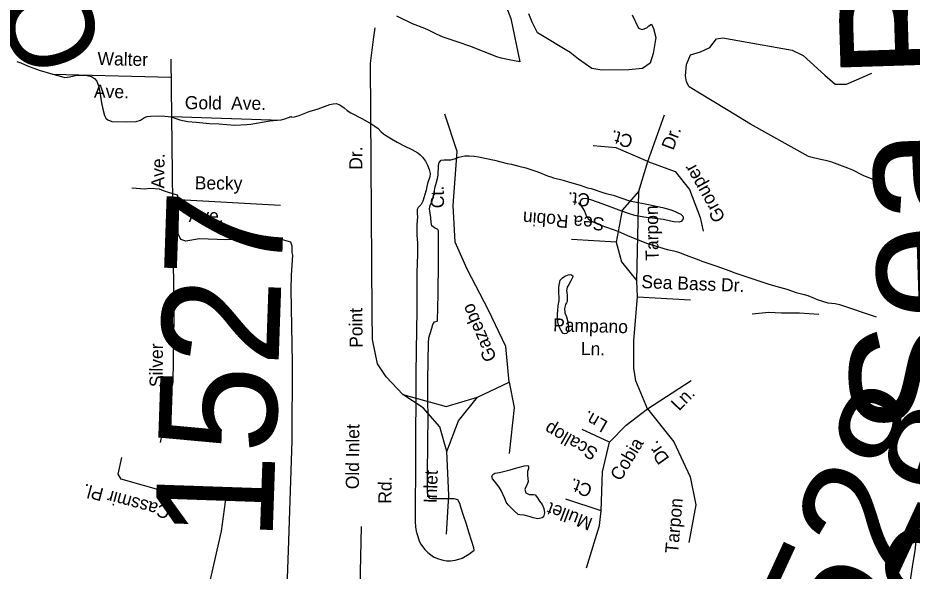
# Model space of a CAD drawing. Extents: x 2308163 to 2335412, y -96774 to 127732.
# Drawn here: x 2326312.3 to 2326403.4, y 123156.8 to 123213.2 of the extents above; entities that cross this region are included whole.
import ezdxf

# ---------------------------------------------------------------- set-up
doc = ezdxf.new("R2010")
doc.units = 0
for name, color, linetype in [('Old_Level_10', 7, 'Continuous'), ('Old_Level_21', 7, 'Continuous'), ('Old_Level_32', 7, 'Continuous'), ('Old_Level_35', 7, 'Continuous'), ('Old_Level_60', 7, 'Continuous'), ('Old_Level_61', 7, 'Continuous'), ('Old_Level_8', 7, 'Continuous'), ('Old_Level_9', 7, 'Continuous')]:
    doc.layers.add(name, color=color, linetype=linetype)

msp = doc.modelspace()

# ---------------------------------------------------------------- linework, layer by layer
at = {"layer": 'Old_Level_32'}
for points in [[(2326339.668, 123153.208), (2326339.863, 123158.853), (2326340.25, 123170.06), (2326340.277, 123178.013), (2326340.128, 123185.492), (2326340.178, 123186.946), (2326340.294, 123188.99), (2326340.258, 123189.264), (2326340.234, 123189.902), (2326340.112, 123190.315), (2326339.391, 123190.522), (2326338.848, 123190.632), (2326338.439, 123190.646), (2326338.119, 123190.612), (2326337.437, 123190.635), (2326333.473, 123190.544), (2326330.79, 123190.637), (2326329.417, 123190.411), (2326328.892, 123190.581), (2326328.608, 123191.167), (2326328.64, 123193.835), (2326328.655, 123194.29), (2326328.614, 123194.837), (2326328.588, 123194.99), (2326328.562, 123195.112), (2326328.202, 123195.215), (2326327.631, 123195.387), (2326327.121, 123195.556), (2326326.732, 123195.721), (2326325.733, 123195.786), (2326325.214, 123195.713), (2326323.882, 123195.819)], [(2326403.963, 123163.386), (2326403.942, 123162.13), (2326403.85, 123161.539), (2326403.905, 123160.47), (2326403.726, 123158.83), (2326403.495, 123157.436), (2326403.257, 123155.828), (2326402.83, 123154.959), (2326402.791, 123154.716), (2326402.567, 123154.419), (2326402.421, 123153.813), (2326402.224, 123153.306), (2326401.987, 123152.765), (2326398.861, 123145.959), (2326398.067, 123144.215), (2326397.346, 123142.804), (2326396.753, 123141.541), (2326395.494, 123138.713), (2326392.849, 123132.023)]]:
    msp.add_lwpolyline(points, dxfattribs=at)
at = {"layer": 'Old_Level_35'}
for points in [[(2326355.962, 123160.523), (2326356.217, 123164.504), (2326356.019, 123168.97), (2326355.282, 123171.46), (2326353.588, 123173.396), (2326351.521, 123174.758), (2326349.822, 123176.577), (2326348.928, 123177.898), (2326348.427, 123180.38), (2326348.402, 123183.08), (2326348.224, 123208.55), (2326348.544, 123211.003), (2326348.701, 123212.171)], [(2326326.833, 123169.859), (2326328.102, 123176.035), (2326328.216, 123182.72), (2326327.898, 123208.976)], [(2326315.799, 123207.439), (2326327.92, 123207.143)], [(2326327.968, 123203.147), (2326339.125, 123202.762)], [(2326362.368, 123176.027), (2326362.024, 123179.676), (2326360.273, 123183.374), (2326358.069, 123187.557), (2326356.872, 123190.298), (2326356.649, 123194.061), (2326357.074, 123199.561), (2326355.795, 123203.36)], [(2326376.46, 123173.311), (2326375.267, 123176.168), (2326375.077, 123177.466), (2326375.057, 123180.283), (2326375.445, 123184.729), (2326375.384, 123186.374), (2326375.582, 123195.52), (2326376.508, 123198.539), (2326378.199, 123203.292)], [(2326376.508, 123198.539), (2326373.269, 123199.941), (2326370.927, 123200.14)], [(2326376.508, 123198.539), (2326379.291, 123197.504), (2326380.755, 123195.693), (2326381.831, 123192.84), (2326382.134, 123191.421)], [(2326375.582, 123195.52), (2326373.871, 123193.584), (2326373.289, 123190.318), (2326373.807, 123188.306), (2326375.384, 123186.374)], [(2326328.071, 123194.696), (2326339.058, 123194.073)], [(2326373.289, 123190.318), (2326368.719, 123190.593)], [(2326375.445, 123184.729), (2326380.836, 123184.425)], [(2326393.918, 123182.948), (2326391.969, 123183.066), (2326390.118, 123183.079), (2326388.835, 123183.123), (2326387.133, 123182.976)], [(2326356.019, 123168.97), (2326357.183, 123172.098), (2326359.145, 123174.495), (2326362.368, 123176.027), (2326362.866, 123173.428), (2326362.352, 123168.752)], [(2326376.46, 123173.311), (2326380.905, 123176.209)], [(2326351.521, 123174.758), (2326355.942, 123173.549), (2326359.145, 123174.495)], [(2326372.586, 123169.924), (2326374.288, 123171.626), (2326376.46, 123173.311), (2326379.162, 123169.932), (2326380.8, 123166.355), (2326381.407, 123163.518), (2326380.687, 123159.67)], [(2326371.757, 123162.912), (2326371.894, 123166.897), (2326372.586, 123169.924), (2326369.811, 123171.193)], [(2326329.652, 123164.181), (2326322.822, 123166.118), (2326322.499, 123166.64), (2326322.864, 123168.355)], [(2326324.709, 123077.648), (2326323.504, 123079.732), (2326322.674, 123080.356), (2326320.829, 123091.056), (2326320.671, 123093.869), (2326320.545, 123097.617), (2326320.844, 123106.286), (2326320.75, 123108.501), (2326320.427, 123113.958), (2326320.075, 123118.565), (2326320.245, 123121.026), (2326321.18, 123123.462), (2326323.142, 123126.032), (2326324.591, 123128.534), (2326325.902, 123131.978), (2326327.479, 123138.22), (2326329.063, 123144.632), (2326331.221, 123152.896), (2326333.028, 123160.831), (2326333.641, 123165.31)], [(2326370.264, 123157.096), (2326371.587, 123161.392), (2326371.757, 123162.912), (2326368.157, 123164.092)], [(2326347.285, 123161.311), (2326347.042, 123150.444), (2326339.378, 123149.177), (2326339.224, 123141.014), (2326339.369, 123140.286), (2326339.78, 123139.846), (2326346.837, 123138.326), (2326347.042, 123150.444)]]:
    msp.add_lwpolyline(points, dxfattribs=at)
at = {"layer": 'Old_Level_60'}
for points in [[(2326312.188, 123208.729), (2326312.583, 123208.624), (2326313.273, 123208.295), (2326314.465, 123207.873), (2326315.835, 123207.45), (2326316.486, 123207.285), (2326317.063, 123207.118)], [(2326317.063, 123207.118), (2326317.526, 123207.163), (2326318.276, 123207.335), (2326318.854, 123207.351), (2326319.36, 123207.303), (2326319.769, 123207.202), (2326320.09, 123207.003), (2326320.334, 123206.721), (2326320.537, 123206.175), (2326320.677, 123205.423), (2326320.797, 123204.52), (2326320.94, 123203.895), (2326321.119, 123203.248), (2326321.263, 123202.969), (2326321.442, 123202.79), (2326321.871, 123202.618), (2326323.307, 123202.579), (2326324.337, 123202.629), (2326324.772, 123202.752), (2326325.18, 123203.027), (2326325.468, 123203.124), (2326325.807, 123203.168), (2326326.596, 123203.192), (2326327.276, 123203.168), (2326327.609, 123203.142), (2326327.924, 123203.085), (2326328.473, 123202.878), (2326328.775, 123202.791), (2326329.251, 123202.683), (2326329.603, 123202.626), (2326330.444, 123202.546), (2326331.824, 123202.432), (2326332.79, 123202.384), (2326334.377, 123202.258), (2326335.626, 123202.311), (2326336.032, 123202.343), (2326337.975, 123202.693), (2326339.082, 123202.797), (2326339.488, 123202.889), (2326340.145, 123203.141), (2326340.195, 123203.058), (2326340.497, 123203.109), (2326340.943, 123203.251), (2326341.991, 123203.631), (2326342.888, 123203.9), (2326344.068, 123204.342), (2326344.431, 123204.441), (2326344.739, 123204.456), (2326345.098, 123204.337), (2326345.547, 123204.027), (2326345.847, 123203.757), (2326346.228, 123203.49), (2326347.349, 123202.938), (2326348.36, 123202.365), (2326348.68, 123202.161), (2326348.996, 123201.891), (2326349.275, 123201.612), (2326349.559, 123201.368), (2326349.865, 123201.154), (2326350.207, 123200.944), (2326350.93, 123200.518), (2326351.671, 123200.137), (2326352.455, 123199.78), (2326353.041, 123199.434), (2326353.304, 123199.232), (2326353.52, 123198.996), (2326353.833, 123198.584), (2326354.041, 123198.155), (2326354.22, 123197.727), (2326354.301, 123197.318), (2326354.292, 123196.978), (2326354.044, 123196.29), (2326353.963, 123195.988), (2326353.889, 123195.619), (2326353.562, 123194.508), (2326353.391, 123194.158), (2326353.09, 123193.833), (2326352.991, 123193.628), (2326352.991, 123193.217), (2326353.01, 123192.891), (2326352.964, 123192.13), (2326352.947, 123191.404), (2326352.955, 123191.063), (2326353.02, 123190.218), (2326353.021, 123189.069), (2326352.953, 123187.227), (2326352.958, 123183.487), (2326352.904, 123181.193), (2326352.893, 123179.409), (2326352.841, 123176.713), (2326352.855, 123175), (2326352.808, 123169.936), (2326352.819, 123166.486), (2326352.814, 123165.698), (2326352.785, 123164.795), (2326352.777, 123162.798), (2326352.794, 123161.802), (2326352.828, 123161.262), (2326352.891, 123160.843), (2326352.986, 123160.484)], [(2326354.315, 123194.055), (2326354.488, 123194.43), (2326354.621, 123194.913), (2326354.725, 123195.408), (2326354.819, 123195.958), (2326354.947, 123196.426), (2326355.072, 123196.808), (2326355.112, 123197.132), (2326355.145, 123198.142), (2326355.245, 123198.454), (2326355.421, 123198.661), (2326355.731, 123198.706), (2326356.424, 123198.698), (2326356.793, 123198.797), (2326357.24, 123198.969), (2326357.83, 123199.106), (2326358.272, 123199.122), (2326358.811, 123199.088), (2326359.222, 123199.023), (2326360.868, 123198.671), (2326362.155, 123198.332), (2326362.616, 123198.255), (2326363.341, 123198.053), (2326364.065, 123197.896), (2326365.299, 123197.492), (2326366.258, 123197.078), (2326366.595, 123196.96), (2326366.893, 123196.873), (2326367.855, 123196.647), (2326368.502, 123196.426), (2326369.587, 123196.125), (2326370.366, 123195.844), (2326370.707, 123195.771), (2326371.908, 123195.364), (2326372.252, 123195.266), (2326372.982, 123195.098), (2326374.523, 123194.562), (2326374.843, 123194.485), (2326376.564, 123194.167), (2326377.988, 123193.848), (2326378.361, 123193.759), (2326378.727, 123193.65), (2326379.034, 123193.528), (2326379.881, 123193.158), (2326380.055, 123192.969), (2326380.102, 123192.79), (2326380.059, 123192.623), (2326379.913, 123192.435), (2326379.708, 123192.336), (2326379.136, 123192.381), (2326378.059, 123192.611), (2326377.521, 123192.696), (2326376.092, 123192.852), (2326375.185, 123193.025), (2326374.537, 123193.225), (2326373.851, 123193.463), (2326371.842, 123194.223), (2326370.8, 123194.584), (2326370.438, 123194.688), (2326370.107, 123194.76), (2326369.882, 123194.738), (2326369.702, 123194.622), (2326369.607, 123194.478), (2326369.595, 123194.305), (2326369.682, 123194.059), (2326369.889, 123193.762), (2326370.046, 123193.482), (2326370.237, 123192.942), (2326370.465, 123192.65), (2326370.815, 123192.419), (2326371.219, 123192.237), (2326371.71, 123192.043), (2326373.447, 123191.434), (2326374.414, 123190.994), (2326376.35, 123190.196), (2326378.483, 123189.573), (2326379.136, 123189.439), (2326379.628, 123189.3), (2326380.695, 123188.897), (2326381.051, 123188.743), (2326381.698, 123188.507), (2326382.016, 123188.364), (2326383.314, 123187.918), (2326383.995, 123187.701), (2326384.852, 123187.387), (2326385.255, 123187.221), (2326385.968, 123186.988), (2326386.802, 123186.69), (2326388.852, 123186.035), (2326389.918, 123185.719), (2326390.662, 123185.525), (2326391.631, 123185.177), (2326392.432, 123184.987), (2326392.804, 123184.867), (2326393.446, 123184.591), (2326393.759, 123184.473), (2326394.835, 123184.131), (2326395.596, 123184.039), (2326396.028, 123183.963), (2326399.764, 123182.698)], [(2326352.986, 123160.484), (2326353.204, 123159.852), (2326353.33, 123159.552), (2326353.751, 123158.959), (2326354.057, 123158.648), (2326354.362, 123158.414), (2326354.652, 123158.221), (2326355.058, 123158.045), (2326355.484, 123157.903), (2326355.967, 123157.805), (2326356.387, 123157.796), (2326356.843, 123157.866), (2326357.224, 123157.96), (2326357.566, 123158.09), (2326357.914, 123158.266), (2326358.266, 123158.473), (2326358.782, 123158.882), (2326358.767, 123159.141), (2326358.29, 123160.636), (2326358.138, 123161.069), (2326357.998, 123161.541), (2326357.695, 123162.415), (2326357.426, 123163.283), (2326357.331, 123163.642), (2326357.129, 123164.035), (2326356.741, 123164.115), (2326354.823, 123164.115), (2326354.442, 123164.143), (2326354.327, 123164.167), (2326354.066, 123164.446), (2326354.05, 123164.929), (2326354.05, 123166.743), (2326354.106, 123172.671), (2326354.083, 123174.018), (2326354.087, 123176.254), (2326354.142, 123180.037), (2326354.175, 123180.564), (2326354.466, 123181.53), (2326354.599, 123181.896), (2326354.751, 123182.201), (2326355.021, 123182.253), (2326355.06, 123182.302), (2326355.124, 123184.998), (2326355.119, 123185.842), (2326355.148, 123187.441), (2326355.146, 123189.281), (2326355.165, 123191.19), (2326355.151, 123191.481), (2326355.1, 123191.589), (2326354.762, 123191.773), (2326354.485, 123191.976), (2326354.412, 123192.324), (2326354.364, 123192.844), (2326354.258, 123193.701), (2326354.315, 123194.055)], [(2326368.847, 123186.76), (2326368.661, 123186.365), (2326368.437, 123186.007), (2326368.293, 123185.733), (2326368.223, 123185.349), (2326368.273, 123184.966), (2326368.288, 123184.62), (2326368.27, 123184.275), (2326368.222, 123184.13), (2326368.098, 123183.966), (2326368.011, 123183.547), (2326368.026, 123183.105), (2326368.196, 123182.682), (2326368.358, 123182.169), (2326368.419, 123181.521), (2326368.403, 123181.298), (2326368.33, 123181.133), (2326368.195, 123180.995), (2326368.007, 123180.956), (2326367.851, 123181.038), (2326367.657, 123181.293), (2326367.422, 123181.728), (2326367.342, 123182.183), (2326367.3, 123182.566), (2326367.297, 123182.998), (2326367.309, 123183.302), (2326367.362, 123183.834), (2326367.448, 123184.319), (2326367.461, 123184.649), (2326367.435, 123185.193), (2326367.435, 123185.706), (2326367.485, 123186.106), (2326367.568, 123186.434), (2326367.785, 123186.66), (2326368.053, 123186.844), (2326368.428, 123186.973), (2326368.657, 123187.026), (2326368.845, 123186.887), (2326368.847, 123186.76)], [(2326365.97, 123162.689), (2326365.872, 123162.301), (2326365.717, 123162.179), (2326365.297, 123162.082), (2326364.798, 123162.175), (2326364.393, 123162.326), (2326363.904, 123162.47), (2326363.443, 123162.491), (2326363.278, 123162.538), (2326362.89, 123162.886), (2326362.543, 123163.254), (2326362.251, 123163.513), (2326362.051, 123163.799), (2326361.908, 123164.175), (2326361.725, 123164.593), (2326361.537, 123164.965), (2326361.331, 123165.313), (2326361.11, 123165.625), (2326360.856, 123165.919), (2326360.678, 123166.164), (2326360.598, 123166.4), (2326360.685, 123166.606), (2326360.897, 123166.756), (2326361.389, 123166.82), (2326362.454, 123167.098), (2326363.131, 123167.299), (2326363.921, 123167.49), (2326364.271, 123167.513), (2326364.344, 123167.445), (2326364.344, 123167.211), (2326364.226, 123166.91), (2326364.218, 123166.509), (2326364.315, 123165.901), (2326364.19, 123165.585), (2326364.015, 123165.271), (2326363.966, 123165.085), (2326364.066, 123164.751), (2326364.399, 123164.572), (2326364.844, 123164.562), (2326365.005, 123164.531), (2326365.259, 123164.217), (2326365.467, 123163.89), (2326365.713, 123163.551), (2326365.893, 123163.154), (2326365.97, 123162.689)]]:
    msp.add_lwpolyline(points, dxfattribs=at)
at = {"layer": 'Old_Level_61'}
for points in [[(2326360.472, 123218.562), (2326362.549, 123213.145), (2326363.45, 123208.699)], [(2326363.45, 123208.699), (2326362.366, 123208.914), (2326361.539, 123209.1), (2326361.112, 123209.217), (2326358.363, 123210.302), (2326357.16, 123210.73), (2326356.042, 123211.088), (2326355.635, 123211.24), (2326354.97, 123211.527), (2326354.157, 123211.936), (2326353.751, 123212.123), (2326352.521, 123212.592), (2326350.926, 123213.369)], [(2326368.574, 123209.66), (2326365.247, 123211.67), (2326364.719, 123212.745), (2326364.385, 123213.621)], [(2326374.893, 123213.517), (2326375.533, 123212.159), (2326375.931, 123211.993), (2326376.382, 123212.17), (2326376.592, 123212.382), (2326376.88, 123212.545), (2326377.068, 123212.126), (2326377.319, 123211.193), (2326377.061, 123209.561), (2326376.744, 123208.581), (2326375.956, 123208.029), (2326374.577, 123207.878), (2326371.827, 123207.846), (2326370.782, 123208.034), (2326369.439, 123208.965), (2326368.574, 123209.66)], [(2326399.526, 123196.67), (2326398.467, 123197.105), (2326397.391, 123197.671), (2326396.892, 123197.876), (2326395.256, 123198.461), (2326394.781, 123198.599), (2326394.101, 123198.745), (2326393.101, 123198.987), (2326392.886, 123199.041), (2326386.96, 123202.365), (2326384.703, 123203.759), (2326381.614, 123205.613), (2326380.703, 123206.158), (2326380.437, 123206.665), (2326380.338, 123207.293), (2326380.459, 123208.453), (2326380.855, 123209.41), (2326381.878, 123209.74), (2326382.823, 123210.18), (2326383.499, 123211.041), (2326384.15, 123211.171), (2326391.222, 123209.89), (2326392.335, 123209.359), (2326394.531, 123207.363), (2326395.59, 123206.422), (2326396.763, 123206.447), (2326399.34, 123207.557)]]:
    msp.add_lwpolyline(points, dxfattribs=at)

# ---------------------------------------------------------------- texts
at = {"layer": 'Old_Level_10'}
for s, height, rotation, p in [('Walter', 1.3328, 358.73813, (2326320.386, 123208.387)), ('Ave.', 1.3328, 358.73813, (2326320.027, 123205.062)), ('Gold', 1.3328, 359.40928, (2326329.294, 123203.883)), ('Ave.', 1.3328, 359.40928, (2326334.01, 123203.842)), ('Ct.', 1.3328, 163.82832, (2326375.092, 123201.138)), ('Dr.', 1.3328, 69.38486, (2326379.093, 123199.614)), ('Ave.', 1.3328, 89.52292, (2326327.209, 123195.785)), ('Dr.', 1.3328, 89.4605, (2326347.385, 123197.697)), ('Grouper', 1.3328, 119.42301, (2326384.46, 123192.799)), ('Becky', 1.3328, 359.39522, (2326330.307, 123195.701)), ('Ct.', 1.3328, 91.0081, (2326355.732, 123193.784)), ('Ct.', 1.3328, 175.71507, (2326370.655, 123195.253)), ('Ave.', 1.3328, 359.39522, (2326329.692, 123192.375)), ('Tarpon', 1.3328, 90.96878, (2326377.608, 123188.429)), ('       Sea Robin ', 1.33284, 175.71507, (2326375.566, 123192.546)), ('Sea Bass Dr.', 1.33284, 357.76224, (2326375.82, 123185.632)), ('Point', 1.3328, 90.4182, (2326347.427, 123179.537)), ('Gazebo', 1.3328, 113.08233, (2326361.121, 123178.458)), ('Pampano ', 1.3328, 358.56772, (2326366.832, 123181.211)), ('Silver', 1.3328, 89.52253, (2326327.04, 123175.518)), ('Ln.', 1.3328, 358.56772, (2326369.658, 123178.807)), ('Ln.', 1.3328, 45.7345, (2326379.68, 123173.024)), ('Ln.', 1.3328, 150.38519, (2326372.523, 123171.983)), ('Old Inlet', 1.3328, 89.48366, (2326347.04, 123165.102)), ('Scallop ', 1.3328, 150.38519, (2326371.541, 123169.135)), ('Cobia', 1.3328, 58.95245, (2326373.717, 123165.855)), ('Dr.', 1.3328, 125.53608, (2326378.752, 123168.253)), ('Rd.', 1.3328, 89.48366, (2326350.359, 123163.625)), ('Inlet', 1.3328, 88.02472, (2326354.974, 123163.661)), ('Cassmir Pl.', 1.33284, 164.86716, (2326327.901, 123163.321)), ('Ct.', 1.3328, 159.12015, (2326370.951, 123165.463)), ('Mullet', 1.3328, 159.12015, (2326370.978, 123162.104)), ('Tarpon', 1.3328, 84.96368, (2326379.578, 123158.521))]:
    msp.add_text(s, height=height, rotation=rotation, dxfattribs=at).set_placement(p)
at = {"layer": 'Old_Level_21'}
msp.add_text('Carolina Beach Inlet', height=8.85406, rotation=107.83454, dxfattribs=at).set_placement((2326321.212, 123209.328))
at = {"layer": 'Old_Level_8'}
for s, rotation, p in [('1527', 88.02472, (2326338.228, 123159.722)), ('1528', 65.19909, (2326394.322, 123139.706)), ('1531', 71.48562, (2326405.398, 123133.621))]:
    msp.add_text(s, height=11.9955, rotation=rotation, dxfattribs=at).set_placement(p)
at = {"layer": 'Old_Level_9'}
msp.add_text('Sea Breeze', height=13.1951, rotation=91.80479, dxfattribs=at).set_placement((2326410.523, 123170.819))

doc.saveas('drawing.dxf')
